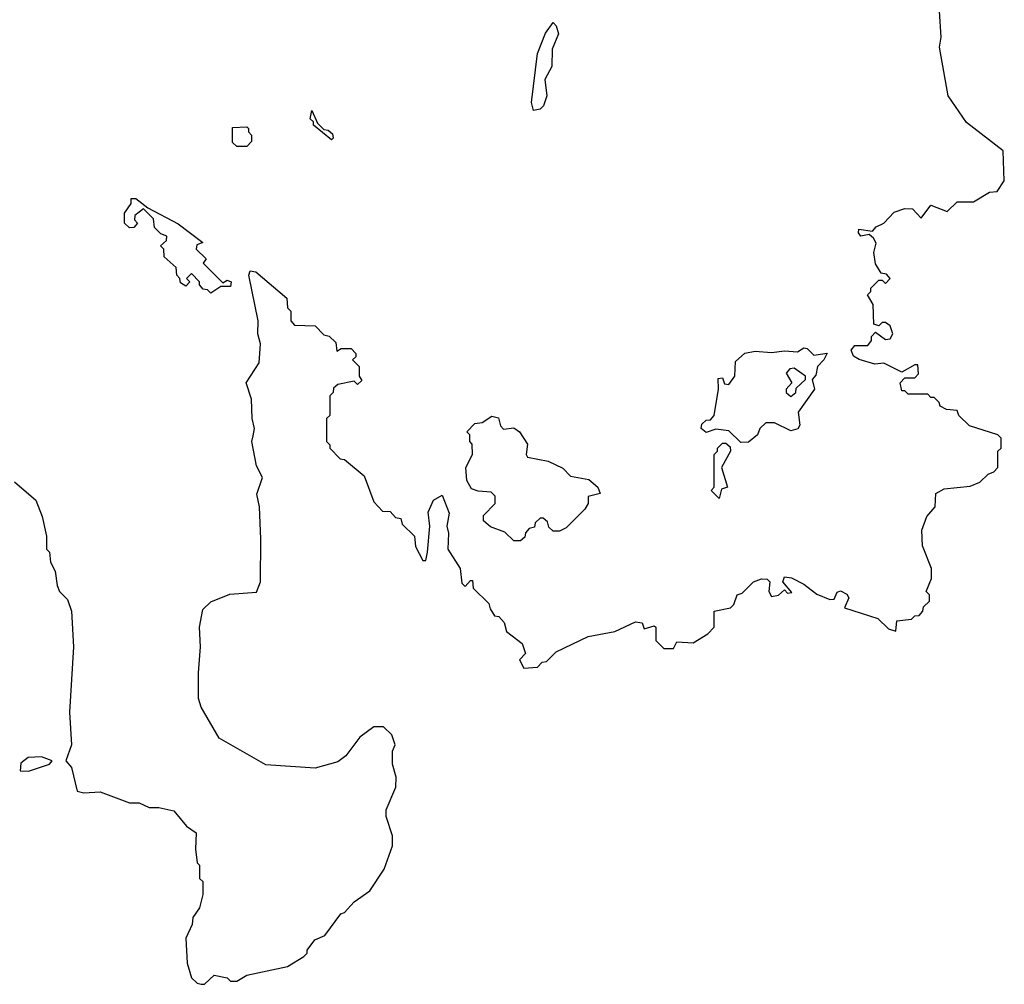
# Model space of a CAD drawing. Extents: x 2086813 to 2278017, y 548126 to 753336.
# Tile 352 of 461: x 2218478 to 2221500, y 643880 to 646839. Entities that reach past the tile are written whole.
import ezdxf

# ---------------------------------------------------------------- set-up
doc = ezdxf.new("R2010")
doc.units = 0

msp = doc.modelspace()

# ---------------------------------------------------------------- linework, layer by layer
at = {"layer": '0CON10XD'}
for points in [[(2218461.7, 645421.7), (2218527.5, 645365), (2218547.5, 645315), (2218560, 645255), (2218560, 645215), (2218570, 645205), (2218572.5, 645175), (2218587, 645147), (2218593, 645103), (2218600, 645085), (2218625, 645060), (2218637.5, 645025), (2218643.3, 644915), (2218631.2, 644715), (2218636.7, 644615), (2218620, 644565), (2218637.5, 644545), (2218655, 644472.5), (2218675, 644467.5), (2218725, 644470), (2218815, 644436.7), (2218845, 644436.7), (2218875, 644422.5), (2218905, 644422.5), (2218951.7, 644411.7), (2218990, 644365), (2219020, 644345), (2219017.5, 644295), (2219023, 644253), (2219030, 644245), (2219030, 644205), (2219040, 644195), (2219040, 644155), (2219030, 644115), (2219010, 644085), (2219007, 644063), (2218988.3, 644021.7), (2218992.5, 643945), (2219005, 643900), (2219023, 643883), (2219035, 643880), (2219045, 643880), (2219075, 643907.5), (2219115, 643900), (2219125, 643890), (2219145, 643890), (2219175, 643907.5), (2219300, 643935), (2219350, 643965), (2219360, 643975), (2219360, 643985), (2219383.6, 644016.4), (2219415, 644030), (2219463.6, 644096.4), (2219475, 644100), (2219505, 644132.5), (2219553, 644167), (2219597, 644233), (2219622.5, 644305), (2219622.5, 644335), (2219602.5, 644395), (2219602.5, 644415), (2219632.5, 644485), (2219633.3, 644515), (2219622.5, 644555), (2219622.5, 644595), (2219630, 644615), (2219620, 644645), (2219595, 644670), (2219565, 644670), (2219521.7, 644638.3), (2219479.3, 644580.7), (2219455, 644562.5), (2219385, 644543.3), (2219233.6, 644553.6), (2219090, 644635), (2219035, 644730), (2219027, 644757), (2219026.7, 644835), (2219033.3, 644915), (2219030, 644975), (2219040.5, 645029.5), (2219065, 645053.3), (2219123, 645077), (2219205, 645082.5), (2219216.7, 645115), (2219218, 645245), (2219213.8, 645345), (2219206.1, 645383.9), (2219223.3, 645435), (2219205, 645470), (2219190.8, 645545), (2219195, 645562.5), (2219198.8, 645585), (2219191.2, 645615), (2219190, 645675), (2219173.3, 645725), (2219213.6, 645786.4), (2219216.7, 645845), (2219208.8, 645875), (2219210, 645915), (2219181.2, 646055), (2219185, 646068), (2219203.3, 646065), (2219297.5, 645985), (2219300, 645955), (2219310, 645945), (2219310, 645915), (2219321.7, 645901.7), (2219385, 645900), (2219411.7, 645871.7), (2219428.3, 645868.3), (2219448.3, 645848.3), (2219451.7, 645821.7), (2219465, 645830), (2219495, 645830), (2219510, 645815), (2219510, 645805), (2219500, 645795), (2219520, 645775), (2219520, 645745), (2219528.3, 645731.7), (2219515, 645720), (2219505, 645730), (2219455, 645720), (2219441.7, 645708.3), (2219440, 645695), (2219430, 645685), (2219430, 645625), (2219420, 645615), (2219420, 645545), (2219430, 645535), (2219430, 645525), (2219461.7, 645491.7), (2219475, 645490), (2219535, 645440), (2219565, 645360), (2219591.7, 645331.7), (2219615, 645330), (2219631.7, 645311.7), (2219648.3, 645308.3), (2219651.7, 645291.7), (2219690, 645255), (2219693, 645223), (2219715, 645180), (2219725, 645180), (2219730, 645205), (2219736.7, 645285), (2219731.7, 645328.3), (2219748, 645365), (2219775, 645380), (2219796.2, 645325), (2219788.8, 645285), (2219793.9, 645263.9), (2219792, 645215), (2219830, 645155), (2219835, 645110), (2219845, 645100), (2219861.7, 645118.3), (2219868.3, 645118.3), (2219870, 645095), (2219918.3, 645048.3), (2219921.7, 645031.7), (2219935, 645010), (2219948.3, 645008.3), (2219965, 644990), (2219971.7, 644961.7), (2220020, 644925), (2220030, 644895), (2220012.5, 644875), (2220025, 644850), (2220067, 644853), (2220081.7, 644868.3), (2220095, 644870), (2220125, 644900), (2220223, 644947), (2220305, 644962.5), (2220368.3, 644991.7), (2220388.3, 644988.3), (2220395, 644970), (2220425, 644980), (2220430, 644975), (2220430, 644935), (2220455, 644910), (2220485, 644910), (2220495, 644930), (2220545, 644927.5), (2220590, 644955), (2220610, 644975), (2220610, 645025), (2220660, 645035), (2220670, 645045), (2220680, 645075), (2220695, 645080), (2220730, 645115), (2220755, 645123.3), (2220772.5, 645122.5), (2220780, 645115), (2220777.5, 645085), (2220785, 645070), (2220806.7, 645073.3), (2220825, 645090), (2220835, 645080), (2220848.3, 645081.7), (2220820, 645115), (2220825, 645130), (2220846.7, 645126.7), (2220885, 645107.5), (2220925, 645076.7), (2220965, 645060), (2220978.3, 645061.7), (2220987, 645083), (2220997, 645087), (2221016.4, 645076.4), (2221022.5, 645065), (2221010, 645035), (2221111.7, 645001.7), (2221145, 644970), (2221167, 644963), (2221170, 644995), (2221215, 645000), (2221225, 645010), (2221238.3, 645011.7), (2221250, 645025), (2221251.7, 645038.3), (2221270, 645055), (2221270, 645075), (2221260, 645085), (2221276.2, 645125), (2221276.7, 645155), (2221248.8, 645225), (2221247, 645273), (2221262.5, 645315), (2221287.5, 645345), (2221290, 645385), (2221315, 645400), (2221395, 645407.5), (2221425, 645420), (2221450, 645445), (2221468.3, 645451.7), (2221480, 645465), (2221480, 645515), (2221490, 645525), (2221490, 645555), (2221480, 645565), (2221393, 645593), (2221360, 645625), (2221355, 645640), (2221323, 645643), (2221303, 645653), (2221300, 645665), (2221285, 645680), (2221275, 645680), (2221265, 645690), (2221205, 645690), (2221195, 645700), (2221185, 645700), (2221180, 645725), (2221195, 645740), (2221225, 645740), (2221237, 645753), (2221235, 645780), (2221225, 645780), (2221185, 645757.5), (2221130, 645785), (2221102.3, 645782.3), (2221055, 645796), (2221037, 645807), (2221030, 645825), (2221040.8, 645839.2), (2221080.7, 645839.3), (2221092.5, 645855), (2221092.5, 645867.5), (2221105, 645880), (2221135, 645857.5), (2221150, 645860), (2221157.5, 645875), (2221150, 645900), (2221135, 645910), (2221125, 645910), (2221115, 645900), (2221100, 645905), (2221097.5, 645965), (2221080, 645995), (2221090, 646005), (2221090, 646015), (2221115, 646040), (2221125, 646040), (2221135, 646030), (2221150, 646045), (2221138.3, 646058.3), (2221121.7, 646061.7), (2221105, 646090), (2221100, 646125), (2221106.4, 646153.6), (2221098.3, 646168.3), (2221085, 646180), (2221060, 646175), (2221052.5, 646185), (2221053.6, 646196.4), (2221095, 646190), (2221106.4, 646203.6), (2221130, 646215), (2221161.7, 646248.3), (2221195, 646260), (2221218.3, 646258.3), (2221245, 646230), (2221275, 646270), (2221325, 646250), (2221355, 646280), (2221405, 646280), (2221455, 646310), (2221478.3, 646311.7), (2221500, 646345), (2221497, 646437), (2221383.6, 646523.6), (2221327.5, 646605), (2221301.2, 646755), (2221306, 646785), (2221301.2, 646865)], [(2220055, 646560), (2220049.4, 646585), (2220067.1, 646735), (2220092.1, 646797.9), (2220115, 646830), (2220125, 646820), (2220132, 646795), (2220111.9, 646748.1), (2220111.2, 646695), (2220090, 646655), (2220095.7, 646605), (2220085.6, 646574.4), (2220075, 646564), (2220055, 646560)], [(2219435, 646470), (2219380, 646515), (2219380, 646525), (2219370, 646535), (2219375, 646560), (2219391.7, 646521.7), (2219411.7, 646501.7), (2219425, 646500), (2219438.3, 646488.3), (2219440, 646475), (2219435, 646470)], [(2219175, 646450), (2219145, 646450), (2219131.7, 646461.7), (2219131.7, 646508.3), (2219175, 646510), (2219180, 646505), (2219180, 646495), (2219190, 646485), (2219190, 646465), (2219175, 646450)], [(2219065, 646000), (2219055, 646010), (2219041.7, 646011.7), (2219030, 646025), (2219030, 646035), (2219005, 646060), (2218990, 646045), (2219000, 646035), (2218988.3, 646021.7), (2218971.7, 646031.7), (2218970, 646045), (2218960, 646055), (2218958.3, 646078.3), (2218921.7, 646111.7), (2218920, 646135), (2218910, 646145), (2218928.3, 646161.7), (2218930, 646175), (2218911.7, 646181.7), (2218891.7, 646201.7), (2218888.3, 646228.3), (2218858.3, 646258.3), (2218831.7, 646238.3), (2218830, 646225), (2218840, 646215), (2218828.3, 646201.7), (2218815, 646200), (2218800, 646215), (2218800, 646245), (2218820, 646275), (2218820, 646290), (2218835, 646290), (2218871.7, 646261.7), (2218965, 646212.5), (2219040, 646155), (2219021.7, 646148.3), (2219020, 646135), (2219050, 646105), (2219041.7, 646091.7), (2219101.7, 646031.7), (2219115, 646040), (2219127.5, 646035), (2219125, 646020), (2219095, 646020), (2219065, 646000)], [(2220691.7, 645541.7), (2220655, 645577.5), (2220615, 645582.5), (2220585, 645572.5), (2220570, 645585), (2220571.7, 645598.3), (2220585, 645610), (2220598.3, 645611.7), (2220610, 645625), (2220622.5, 645705), (2220621.7, 645738.3), (2220635, 645740), (2220641.7, 645721.7), (2220655, 645720), (2220672.5, 645745), (2220675, 645790), (2220703.6, 645816.4), (2220735, 645822.5), (2220785, 645817.5), (2220825, 645823.3), (2220865, 645820), (2220885, 645832.5), (2220895, 645830), (2220915, 645810), (2220956.4, 645816.4), (2220946.2, 645795), (2220926.7, 645775), (2220921.7, 645748.3), (2220910, 645735), (2220917.5, 645705), (2220867.5, 645635), (2220872.5, 645595), (2220866.4, 645583.6), (2220845, 645577.5), (2220795, 645602.5), (2220768.3, 645601.7), (2220750, 645585), (2220742.5, 645565), (2220715, 645542.5), (2220691.7, 645541.7)], [(2220845, 645682.5), (2220860, 645695), (2220861.7, 645708.3), (2220890, 645735), (2220890, 645745), (2220855, 645770), (2220841.7, 645768.3), (2220830, 645755), (2220847.5, 645725), (2220830, 645705), (2220830, 645695), (2220845, 645682.5)], [(2220015, 645240), (2219995, 645240), (2219967, 645267), (2219923, 645283), (2219901.7, 645301.7), (2219901.7, 645318.3), (2219937.5, 645355), (2219937, 645377), (2219925, 645390), (2219885, 645392.5), (2219865, 645400), (2219850, 645425), (2219847.5, 645465), (2219867.5, 645505), (2219867, 645537), (2219860, 645545), (2219860, 645565), (2219850, 645575), (2219875, 645600), (2219897, 645603), (2219927, 645623), (2219947.7, 645617.7), (2219953.3, 645593.3), (2219963, 645583), (2219995, 645586.7), (2220012.5, 645575), (2220036.4, 645536.4), (2220032.5, 645505), (2220037, 645497), (2220100, 645485), (2220145, 645463.3), (2220168.8, 645438.8), (2220225, 645428.8), (2220252.5, 645405), (2220260, 645385), (2220223.3, 645376.7), (2220222.5, 645355), (2220213, 645337), (2220155, 645280), (2220135, 645270), (2220115, 645270), (2220101.7, 645281.7), (2220098.3, 645298.3), (2220085, 645310), (2220075, 645310), (2220060, 645295), (2220058.3, 645281.7), (2220041.7, 645278.3), (2220030, 645265), (2220028.3, 645251.7), (2220015, 645240)], [(2220625, 645370), (2220600, 645395), (2220610, 645405), (2220610, 645505), (2220620, 645515), (2220620, 645525), (2220635, 645540), (2220645, 645540), (2220658.3, 645528.3), (2220660, 645515), (2220632.5, 645465), (2220650, 645405), (2220631.7, 645398.3), (2220625, 645370)], [(2218505, 644533.8), (2218570, 644555), (2218577.5, 644565), (2218545, 644577.5), (2218504.2, 644575.8), (2218481.7, 644558.3), (2218480, 644535), (2218505, 644533.8)]]:
    msp.add_lwpolyline(points, dxfattribs=at)

doc.saveas('drawing.dxf')
